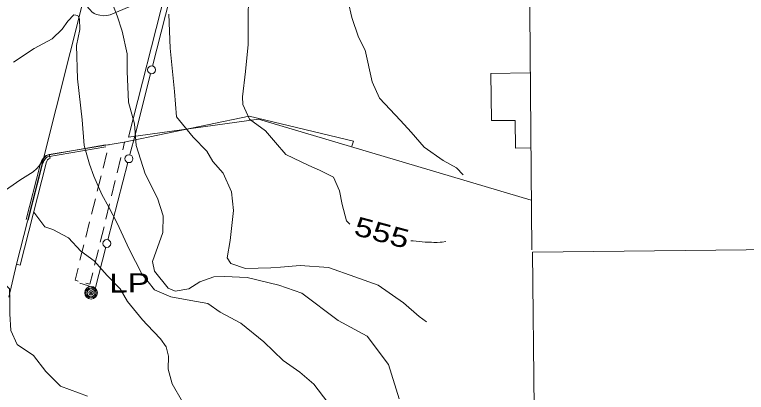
# Model space of a CAD drawing. Extents: x 2361284 to 2366480, y 6976556 to 6985346.
# Drawn here: x 2365183.3 to 2365368, y 6980084.5 to 6980179.9 of the extents above; entities that cross this region are included whole.
import ezdxf
from ezdxf.enums import TextEntityAlignment as Align

# ---------------------------------------------------------------- set-up
doc = ezdxf.new("R2010")
doc.units = 0
doc.header["$LTSCALE"] = 1.9
for name, color, linetype, lineweight in [('12', 7, 'Continuous', 13), ('13', 7, 'Continuous', 13), ('19', 7, 'Continuous', 13), ('3', 7, 'Continuous', 13), ('4', 7, 'Continuous', 13), ('5', 7, 'Continuous', 13), ('7', 7, 'Continuous', 13)]:
    doc.layers.add(name, color=color, linetype=linetype, lineweight=lineweight)

msp = doc.modelspace()

# ---------------------------------------------------------------- linework, layer by layer
at = {"layer": '12'}
for points in [[(2365267.899, 6980126.961), (2365267.061, 6980127.803), (2365265.962, 6980131.952), (2365265.329, 6980135.437), (2365263.806, 6980138.882), (2365260.28, 6980140.619), (2365257.599, 6980141.813), (2365251.771, 6980144.578), (2365249.122, 6980147.603), (2365246.584, 6980150.549), (2365242.546, 6980153.481), (2365240.911, 6980157.204), (2365240.852, 6980159.155), (2365241.571, 6980165.562), (2365242.256, 6980172.379), (2365242.287, 6980178.681), (2365242.377, 6980190.211), (2365241.558, 6980196.403), (2365239.637, 6980202.806), (2365236.777, 6980205.979), (2365234.801, 6980207.631), (2365232.753, 6980209.601), (2365231.486, 6980211.429), (2365228.642, 6980213.841)], [(2365292.142, 6980122.591), (2365291.184, 6980122.481), (2365290.705, 6980122.443), (2365289.985, 6980122.411), (2365289.088, 6980122.406), (2365288.49, 6980122.417), (2365287.294, 6980122.465), (2365286.913, 6980122.489), (2365286.152, 6980122.556), (2365284.632, 6980122.712), (2365283.871, 6980122.772), (2365283.678, 6980122.769), (2365283.42, 6980122.752), (2365283.291, 6980122.757)], [(2365201.669, 6980083.578), (2365194.905, 6980086.074), (2365191.169, 6980089.78), (2365188.03, 6980093.88), (2365183.963, 6980096.631), (2365182.359, 6980100.155), (2365182.069, 6980104.393), (2365182.106, 6980107.913), (2365182.03, 6980110.633), (2365181.121, 6980111.574), (2365179.788, 6980110.821), (2365177.508, 6980108.829), (2365173.54, 6980107.542), (2365169.086, 6980106.919), (2365164.286, 6980104.724), (2365160.634, 6980102.689), (2365156.317, 6980100.268), (2365151.724, 6980099.684), (2365146.858, 6980100.208), (2365143.519, 6980101.166), (2365140.114, 6980102.654), (2365135.729, 6980105.262)]]:
    msp.add_lwpolyline(points, dxfattribs=at)
at = {"layer": '13'}
for points in [[(2365296.493, 6980139.423), (2365294.815, 6980141.227), (2365291.467, 6980143.086), (2365286.646, 6980146.43), (2365283.36, 6980150.189), (2365280.682, 6980153.143), (2365275.368, 6980158.853), (2365273.548, 6980162.916), (2365271.761, 6980170.939), (2365270.101, 6980174.174), (2365268.393, 6980179.149), (2365267.494, 6980183.24)], [(2365280.39, 6980082.867), (2365277.628, 6980091.542), (2365272.248, 6980098.711), (2365264.93, 6980102.71), (2365255.815, 6980109.554), (2365249.955, 6980111.568), (2365241.996, 6980113.544), (2365236.273, 6980113.779), (2365233.575, 6980113.704), (2365230.027, 6980112.43), (2365227.253, 6980110.643), (2365223.79, 6980110.045), (2365222.071, 6980110.843), (2365218.581, 6980115.165), (2365218.087, 6980117.547), (2365220.707, 6980124.892), (2365220.807, 6980129.112), (2365219.364, 6980133.569), (2365216.226, 6980139.72), (2365213.988, 6980146.829), (2365213.546, 6980152.295), (2365212.014, 6980157.771), (2365211.74, 6980165.569), (2365211.727, 6980170.019), (2365210.463, 6980175.767), (2365209.186, 6980179.606), (2365208.303, 6980181.998)], [(2365262.358, 6980081.955), (2365258.793, 6980086.641), (2365255.285, 6980089.619), (2365251.056, 6980092.549), (2365246.221, 6980097.293), (2365240.375, 6980102.047), (2365235.19, 6980104.748), (2365232.039, 6980106.948), (2365227.82, 6980107.738), (2365222.762, 6980108.63), (2365218.615, 6980110.39), (2365215.396, 6980114.451), (2365212.176, 6980120.711), (2365209.214, 6980127.283), (2365207.066, 6980131.272), (2365205.325, 6980134.506), (2365203.321, 6980139.147), (2365202.202, 6980142.127), (2365200.817, 6980146.854), (2365200.316, 6980153.329), (2365199.147, 6980163.709), (2365198.927, 6980172.117), (2365199.759, 6980176.135), (2365199.643, 6980178.855), (2365199.225, 6980179.691), (2365198.284, 6980179.822), (2365196.728, 6980178.257), (2365195.327, 6980176.263), (2365192.801, 6980173.779), (2365188.244, 6980171.375), (2365183.045, 6980167.916)], [(2365287.225, 6980102.332), (2365285.422, 6980103.715), (2365281.479, 6980107.168), (2365275.087, 6980111.627), (2365269.206, 6980113.683), (2365262.544, 6980116.029), (2365255.379, 6980116.531), (2365250.371, 6980116.164), (2365247.953, 6980115.981), (2365241.575, 6980115.78), (2365237.862, 6980117.065), (2365236.969, 6980118.466), (2365237.717, 6980122.874), (2365238.565, 6980130.411), (2365238.07, 6980135.167), (2365235.965, 6980139.918), (2365233.338, 6980142.813), (2365231.803, 6980145.458), (2365228.349, 6980148.936), (2365224.17, 6980154.086), (2365223.688, 6980160.522), (2365222.554, 6980171.442), (2365222.263, 6980180.06)], [(2365190.501, 6980143.246), (2365189.506, 6980141.77), (2365188.945, 6980141.087), (2365187.97, 6980140.191), (2365184.619, 6980138.089), (2365180.178, 6980134.957), (2365178.574, 6980134.034), (2365177.74, 6980133.641), (2365176.451, 6980133.145), (2365174.441, 6980132.631), (2365172.182, 6980132.32), (2365167.656, 6980132.087), (2365163.64, 6980132.074), (2365161.634, 6980132.2), (2365158.689, 6980132.604), (2365157.235, 6980132.9), (2365155.091, 6980133.487), (2365149.996, 6980135.13), (2365147.308, 6980135.995)], [(2365221.541, 6980096.049), (2365220.112, 6980098.035), (2365216.788, 6980101.573), (2365215.606, 6980102.851), (2365211.792, 6980107.445), (2365209.942, 6980110.668), (2365206.639, 6980114.058), (2365203.354, 6980117.727), (2365200.031, 6980120.175), (2365196.899, 6980123.536), (2365192.909, 6980125.648), (2365190.962, 6980126.299), (2365188.117, 6980130.001)], [(2365221.541, 6980096.049), (2365222.164, 6980093.664), (2365222.025, 6980090.393), (2365223.07, 6980086.682), (2365225.674, 6980082.156), (2365230.172, 6980077.159), (2365234.473, 6980072.919), (2365238.379, 6980066.936), (2365241.46, 6980061.615), (2365246.17, 6980058.45), (2365252.108, 6980055.626), (2365258.517, 6980046.317), (2365262.848, 6980040.898), (2365265.321, 6980038.784), (2365271.122, 6980036.296)]]:
    msp.add_lwpolyline(points, dxfattribs=at)
at = {"layer": '19'}
for p, q in [((2365211.059, 6980147.731), (2365210.588, 6980145.787)), ((2365207.086, 6980146.983), (2365207.115, 6980147.084)), ((2365205.632, 6980141.159), (2365206.605, 6980145.039)), ((2365210.116, 6980143.842), (2365209.173, 6980139.953)), ((2365204.167, 6980135.345), (2365205.14, 6980139.225)), ((2365208.702, 6980138.008), (2365207.759, 6980134.119)), ((2365202.712, 6980129.52), (2365203.685, 6980133.399)), ((2365207.287, 6980132.174), (2365206.344, 6980128.285)), ((2365201.257, 6980123.697), (2365202.231, 6980127.575)), ((2365205.873, 6980126.341), (2365204.919, 6980122.452)), ((2365199.803, 6980117.873), (2365200.776, 6980121.752)), ((2365204.448, 6980120.507), (2365203.495, 6980116.618))]:
    msp.add_line(p, q, dxfattribs=at)
for points in [[(2365199.373, 6980112.639), (2365198.56, 6980112.861), (2365199.321, 6980115.928)], [(2365203.023, 6980114.673), (2365202.32, 6980111.817), (2365201.298, 6980112.097)]]:
    msp.add_lwpolyline(points, dxfattribs=at)
at = {"layer": '3'}
for p, q in [((2365201.275, 6980186.02), (2365190.347, 6980142.604)), ((2365192.277, 6980143.682), (2365191.988, 6980144.6)), ((2365189.704, 6980141.686), (2365186.233, 6980128.141)), ((2365183.76, 6980116.88), (2365181.84, 6980108.541)), ((2365184.693, 6980116.639), (2365183.76, 6980116.88))]:
    msp.add_line(p, q, dxfattribs=at)
for points in [[(2365313.697, 6980133.02), (2365244.878, 6980153.552), (2365212.036, 6980148.966), (2365221.403, 6980185.734), (2365224.852, 6980196.928), (2365239.651, 6980253.79)], [(2365212.846, 6980182.086), (2365207.433, 6980179.88), (2365206.593, 6980179.66), (2365205.696, 6980179.624), (2365204.817, 6980179.731), (2365203.967, 6980179.943), (2365203.351, 6980180.227), (2365202.81, 6980180.633), (2365202.346, 6980181.092), (2365201.928, 6980181.568), (2365201.609, 6980182.001), (2365201.344, 6980182.473), (2365201.129, 6980182.956), (2365200.951, 6980183.441), (2365200.83, 6980183.827), (2365200.735, 6980184.249), (2365200.697, 6980184.705), (2365200.748, 6980185.118)], [(2365313.362, 6980165.208), (2365303.497, 6980165.065), (2365303.651, 6980153.202), (2365309.615, 6980153.139), (2365309.692, 6980146.224), (2365313.513, 6980146.253)], [(2365268.412, 6980146.717), (2365268.82, 6980147.94), (2365242.539, 6980154.281), (2365210.97, 6980147.71), (2365192.018, 6980144.61)], [(2365206.323, 6980146.524), (2365191.633, 6980143.975), (2365191.354, 6980143.852), (2365191.127, 6980143.623), (2365190.938, 6980143.341), (2365190.771, 6980143.057), (2365190.583, 6980142.703), (2365190.426, 6980142.332), (2365190.297, 6980141.95), (2365190.188, 6980141.562), (2365186.718, 6980128.017)], [(2365206.237, 6980147.017), (2365191.487, 6980144.458), (2365191.066, 6980144.271), (2365190.739, 6980143.942), (2365190.514, 6980143.607), (2365190.334, 6980143.301), (2365190.131, 6980142.918), (2365189.959, 6980142.51), (2365189.819, 6980142.098), (2365189.707, 6980141.696)], [(2365190.347, 6980142.604), (2365190.347, 6980142.604), (2365183.76, 6980116.88)], [(2365191.303, 6980142.521), (2365191.28, 6980142.363), (2365184.693, 6980116.639)]]:
    msp.add_lwpolyline(points, dxfattribs=at)
for centre, radius, start, end in [((2363698.685, 6980658.001), 1538.844, 339.60851, 346.94239), ((2363698.685, 6980658.001), 1539.804, 339.60851, 346.94239), ((2365192.622, 6980142.408), 2.284, 105.34139, 175.06616), ((2365192.622, 6980142.408), 1.324, 105.34136, 175.06613)]:
    msp.add_arc(centre, radius, start, end, dxfattribs=at)
at = {"layer": '4'}
for radius in [1.6, 1.3, 1, 0.539, 0.192]:
    msp.add_circle((2365202.591, 6980109.668), radius, dxfattribs=at)
at = {"layer": '5'}
for p, q in [((2365218.107, 6980166.929), (2365223.052, 6980186.447)), ((2365206.834, 6980123.08), (2365211.888, 6980142.569)), ((2365203.708, 6980111.029), (2365206.332, 6980121.155))]:
    msp.add_line(p, q, dxfattribs=at)
for points in [[(2365212.4, 6980144.554), (2365213.779, 6980149.847), (2365217.615, 6980165.004)], [(2365203.578, 6980110.868), (2365201.683, 6980111.477), (2365199.779, 6980112.089)]]:
    msp.add_lwpolyline(points, dxfattribs=at)
for centre in [(2365217.864, 6980165.975), (2365212.141, 6980143.533), (2365206.586, 6980122.122)]:
    msp.add_circle(centre, 1, dxfattribs=at)
at = {"layer": '7'}
msp.add_lwpolyline([(2365412.936, 6980241.66), (2365312.807, 6980240.656), (2365313.86, 6980120.548)], dxfattribs=at)
msp.add_lwpolyline([(2365314.456, 6980080.506), (2365414.489, 6980081.556), (2365414.178, 6980120.996), (2365313.988, 6980119.965)], close=True, dxfattribs=at)

# ---------------------------------------------------------------- texts
at = {"layer": '12', "width": 1.3}
msp.add_text(' 555 ', height=4.799, rotation=344.908, dxfattribs=at).set_placement((2365275.386, 6980122.556), align=Align.CENTER)
at = {"layer": '4', "width": 1.3}
msp.add_text('  LP', height=4.799, rotation=0.545, dxfattribs=at).set_placement((2365202.591, 6980109.668))

doc.saveas('drawing.dxf')
